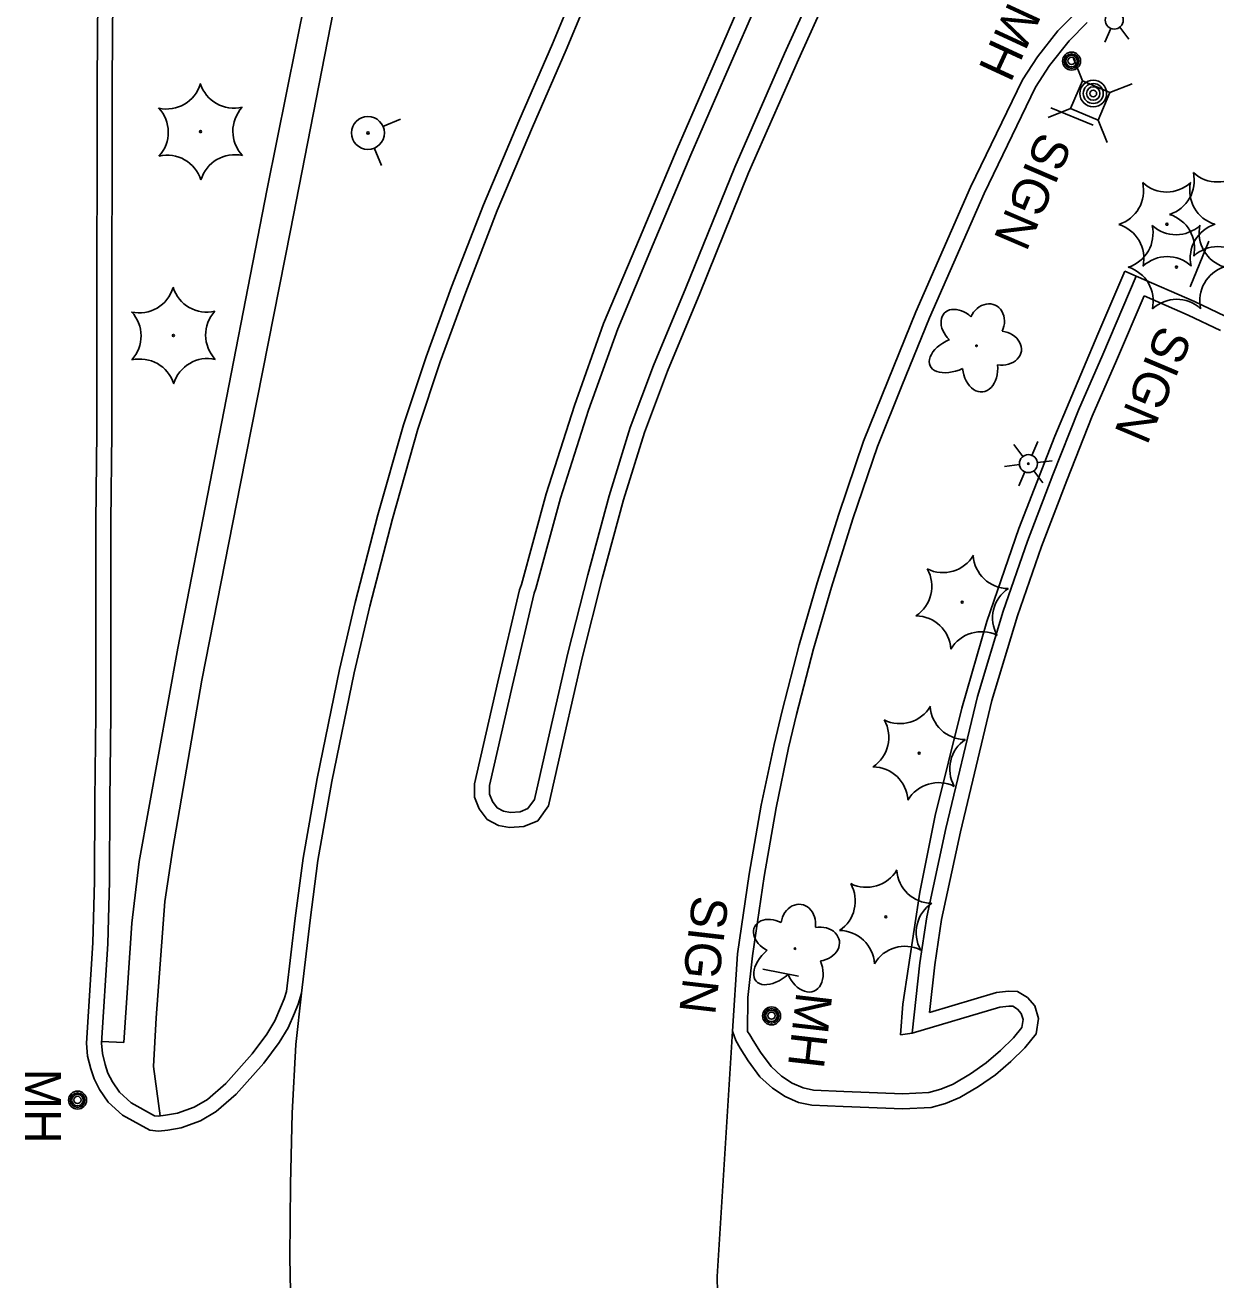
# Model space of a CAD drawing. Extents: x 589250 to 1188077, y 162953 to 363065.
# Drawn here: x 594648.4 to 594846.6, y 184845 to 185053.9 of the extents above; entities that cross this region are included whole.
import ezdxf

# ---------------------------------------------------------------- set-up
doc = ezdxf.new("R2010")
doc.units = 0
for name, color, linetype in [('E_DWY', 7, 'Continuous'), ('E_LAND_Vegetation', 7, 'Continuous'), ('E_LTG', 7, 'Continuous'), ('E_MISCPROP', 7, 'Continuous'), ('E_PATH_Sidewalk', 7, 'Continuous'), ('E_RDWY', 7, 'Continuous'), ('E_RDWY_C_and_G', 7, 'Continuous'), ('E_SGN', 7, 'Continuous'), ('E_SGN_Text', 7, 'Continuous'), ('E_UTL_AG_Bold', 7, 'Continuous'), ('E_UTL_MH', 7, 'Continuous'), ('E_UTL_MH_Text', 7, 'Continuous'), ('E_UTL_WHydrant', 7, 'Continuous')]:
    doc.layers.add(name, color=color, linetype=linetype)

msp = doc.modelspace()

# ---------------------------------------------------------------- linework, layer by layer
at = {"layer": 'E_DWY'}
for p, q in [((594660.38, 185044.49), (594660.5, 185059.79)), ((594662.88, 185044.48), (594663, 185059.77)), ((594660.36, 185029.98), (594660.38, 185044.49)), ((594662.86, 185029.97), (594662.88, 185044.48)), ((594660.3, 185014.34), (594660.36, 185029.98)), ((594662.8, 185014.34), (594662.86, 185029.97)), ((594660.34, 185003.13), (594660.3, 185014.34)), ((594662.84, 185003.13), (594662.8, 185014.34)), ((594827.78, 184999.03), (594833.35, 185012.1)), ((594833.35, 185012.1), (594843.06, 185007.84)), ((594830.07, 184998.04), (594834.66, 185008.8)), ((594834.66, 185008.8), (594842.02, 185005.56)), ((594843.06, 185007.84), (594848.18, 185005.41)), ((594842.02, 185005.56), (594847.42, 185003.01)), ((594660.3, 184986.09), (594660.34, 185003.13)), ((594662.8, 184986.07), (594662.84, 185003.13)), ((594823.74, 184989.76), (594827.78, 184999.03)), ((594826.05, 184988.8), (594830.07, 184998.04)), ((594819.49, 184978.98), (594823.74, 184989.76)), ((594821.82, 184978.08), (594826.05, 184988.8)), ((594660.18, 184971.18), (594660.3, 184986.09)), ((594662.68, 184971.17), (594662.8, 184986.07)), ((594815.27, 184967.95), (594819.49, 184978.98)), ((594817.62, 184967.09), (594821.82, 184978.08)), ((594660.14, 184955.81), (594660.18, 184971.18)), ((594662.64, 184955.8), (594662.68, 184971.17)), ((594811.19, 184956.3), (594815.27, 184967.95)), ((594813.57, 184955.52), (594817.62, 184967.09)), ((594660.14, 184939.15), (594660.14, 184955.81)), ((594662.64, 184939.14), (594662.64, 184955.8)), ((594806.91, 184942.12), (594811.19, 184956.3)), ((594809.32, 184941.47), (594813.57, 184955.52)), ((594801.66, 184920.14), (594806.91, 184942.12)), ((594804.09, 184919.59), (594809.32, 184941.47)), ((594659.99, 184924.85), (594660.14, 184939.15)), ((594662.49, 184924.83), (594662.64, 184939.14)), ((594659.93, 184911.35), (594659.99, 184924.85)), ((594662.43, 184911.31), (594662.49, 184924.83)), ((594798.5, 184905.46), (594801.66, 184920.14)), ((594800.96, 184905.02), (594804.09, 184919.59)), ((594659.65, 184901.09), (594659.93, 184911.35)), ((594662.14, 184900.97), (594662.43, 184911.31)), ((594797.35, 184897.77), (594798.5, 184905.46)), ((594799.83, 184897.45), (594800.96, 184905.02)), ((594658.6, 184884.4), (594659.65, 184901.09)), ((594661.11, 184884.43), (594662.14, 184900.97)), ((594796.07, 184886.07), (594797.35, 184897.77)), ((594798.96, 184889.53), (594799.83, 184897.45)), ((594691.49, 184891.77), (594690.91, 184890.36)), ((594691.91, 184893.02), (594691.49, 184891.77)), ((594694.4, 184892.73), (594693.83, 184890.89)), ((594810.11, 184892.83), (594798.96, 184889.53)), ((594812.11, 184893.09), (594810.11, 184892.83)), ((594813.62, 184892.99), (594812.11, 184893.09)), ((594815.25, 184891.99), (594813.62, 184892.99)), ((594816.47, 184890.6), (594815.25, 184891.99)), ((594690.91, 184890.36), (594689.93, 184888.12)), ((594693.83, 184890.89), (594693.21, 184889.38)), ((594810.63, 184890.38), (594796.07, 184886.07)), ((594812.18, 184890.58), (594810.63, 184890.38)), ((594812.83, 184890.54), (594812.18, 184890.58)), ((594813.62, 184890.06), (594812.83, 184890.54)), ((594814.22, 184889.36), (594813.62, 184890.06)), ((594817.07, 184888.54), (594816.47, 184890.6)), ((594689.93, 184888.12), (594688.61, 184885.89)), ((594693.21, 184889.38), (594692.15, 184886.97)), ((594814.52, 184888.35), (594814.22, 184889.36)), ((594814.33, 184887), (594814.52, 184888.35)), ((594816.71, 184885.96), (594817.07, 184888.54)), ((594688.61, 184885.89), (594686.21, 184882.64)), ((594692.15, 184886.97), (594690.69, 184884.51)), ((594766.15, 184886.39), (594766.7, 184884.88)), ((594768.65, 184886.37), (594769.05, 184885.8)), ((594769.05, 184885.8), (594769.58, 184884.85)), ((594812.95, 184885.32), (594814.33, 184887)), ((594814.8, 184883.63), (594816.71, 184885.96)), ((594658.79, 184882.27), (594658.6, 184884.4)), ((594661.26, 184882.69), (594661.11, 184884.43)), ((594690.69, 184884.51), (594688.15, 184881.06)), ((594766.7, 184884.88), (594767.43, 184883.57)), ((594767.43, 184883.57), (594768.76, 184881.47)), ((594769.58, 184884.85), (594770.83, 184882.89)), ((594810.77, 184883.19), (594812.95, 184885.32)), ((594812.47, 184881.35), (594814.8, 184883.63)), ((594659.32, 184880.13), (594658.79, 184882.27)), ((594661.73, 184880.83), (594661.26, 184882.69)), ((594686.21, 184882.64), (594681.78, 184877.71)), ((594768.76, 184881.47), (594770.72, 184878.83)), ((594770.83, 184882.89), (594772.6, 184880.5)), ((594808.38, 184881.11), (594810.77, 184883.19)), ((594809.93, 184879.14), (594812.47, 184881.35)), ((594659.87, 184878.47), (594659.32, 184880.13)), ((594662.18, 184879.43), (594661.73, 184880.83)), ((594662.93, 184877.96), (594662.18, 184879.43)), ((594688.15, 184881.06), (594683.54, 184875.92)), ((594772.6, 184880.5), (594774.33, 184878.89)), ((594802.9, 184877.61), (594805.79, 184879.29)), ((594805.79, 184879.29), (594808.38, 184881.11)), ((594807.13, 184877.18), (594809.93, 184879.14)), ((594660.77, 184876.68), (594659.87, 184878.47)), ((594664.09, 184876.26), (594662.93, 184877.96)), ((594681.78, 184877.71), (594678.72, 184875.05)), ((594770.72, 184878.83), (594772.79, 184876.9)), ((594774.33, 184878.89), (594776.11, 184877.74)), ((594776.11, 184877.74), (594777.91, 184876.96)), ((594800.81, 184876.76), (594802.9, 184877.61)), ((594804.01, 184875.37), (594807.13, 184877.18)), ((594662.2, 184874.61), (594660.77, 184876.68)), ((594666.06, 184874.47), (594664.09, 184876.26)), ((594678.72, 184875.05), (594676.51, 184873.75)), ((594683.54, 184875.92), (594680.19, 184873.01)), ((594772.79, 184876.9), (594774.93, 184875.53)), ((594774.93, 184875.53), (594777.15, 184874.56)), ((594777.91, 184876.96), (594779.65, 184876.59)), ((594779.65, 184876.59), (594784.67, 184876.37)), ((594784.67, 184876.37), (594794.48, 184875.98)), ((594794.48, 184875.98), (594798.82, 184876.19)), ((594798.82, 184876.19), (594800.81, 184876.76)), ((594801.63, 184874.39), (594804.01, 184875.37)), ((594664.6, 184872.42), (594662.2, 184874.61)), ((594669.91, 184872.34), (594666.06, 184874.47)), ((594676.51, 184873.75), (594673.74, 184872.75)), ((594680.19, 184873.01), (594677.57, 184871.47)), ((594777.15, 184874.56), (594779.34, 184874.1)), ((594779.34, 184874.1), (594784.56, 184873.87)), ((594784.56, 184873.87), (594794.49, 184873.47)), ((594794.49, 184873.47), (594799.23, 184873.7)), ((594799.23, 184873.7), (594801.63, 184874.39)), ((594669.14, 184869.91), (594664.6, 184872.42)), ((594670.56, 184872.27), (594669.91, 184872.34)), ((594671.77, 184872.41), (594670.56, 184872.27)), ((594673.74, 184872.75), (594671.77, 184872.41)), ((594677.57, 184871.47), (594674.38, 184870.32)), ((594670.57, 184869.75), (594669.14, 184869.91)), ((594672.13, 184869.94), (594670.57, 184869.75)), ((594674.38, 184870.32), (594672.13, 184869.94))]:
    msp.add_line(p, q, dxfattribs=at)
at = {"layer": 'E_LAND_Vegetation'}
for centre, radius in [((594677.6, 185036.13), 0.167), ((594838.48, 185020.71), 0.167), ((594840.05, 185013.6), 0.167), ((594673.06, 185002.2), 0.167), ((594806.77, 185000.49), 0.128), ((594804.39, 184957.81), 0.167), ((594797.24, 184932.68), 0.167), ((594791.66, 184905.44), 0.167), ((594776.54, 184900.15), 0.128)]:
    msp.add_circle(centre, radius, dxfattribs=at)
for centre, radius, start, end in [((594671.91, 185045.79), 5.9, 257.5113, 343.2763), ((594683.17, 185045.93), 5.9, 197.516, 283.2809), ((594666.32, 185036.05), 5.9, 317.516, 43.2809), ((594688.87, 185036.2), 5.9, 137.516, 223.2809), ((594672.03, 185026.32), 5.9, 17.516, 103.2809), ((594683.31, 185026.39), 5.91, 77.5558, 163.2319), ((594828.69, 185026.31), 5.9, 287.3277, 13.0926), ((594838.44, 185031.98), 5.9, 227.3277, 313.0926), ((594837.13, 185027.98), 5.9, 287.3277, 13.0926), ((594848.16, 185026.36), 5.9, 167.3231, 253.088), ((594846.88, 185033.65), 5.9, 227.3277, 313.0926), ((594837.17, 185016.7), 5.91, 347.3675, 73.0436), ((594828.73, 185015.03), 5.91, 347.3675, 73.0436), ((594830.26, 185019.2), 5.9, 287.3277, 13.0926), ((594840, 185024.87), 5.9, 227.3277, 313.0926), ((594848.26, 185015.1), 5.9, 107.3277, 193.0926), ((594849.73, 185019.26), 5.9, 167.3231, 253.088), ((594846.96, 185011.1), 5.9, 47.3277, 133.0926), ((594838.52, 185009.43), 5.9, 47.3277, 133.0926), ((594830.29, 185007.92), 5.91, 347.3675, 73.0436), ((594849.83, 185008), 5.9, 107.3277, 193.0926), ((594667.37, 185011.86), 5.9, 257.5113, 343.2763), ((594678.63, 185012), 5.9, 197.516, 283.2809), ((594840.09, 185002.32), 5.9, 47.3277, 133.0926), ((594661.79, 185002.12), 5.9, 317.516, 43.2809), ((594684.34, 185002.27), 5.9, 137.516, 223.2809), ((594667.49, 184992.39), 5.9, 17.516, 103.2809), ((594678.77, 184992.46), 5.91, 77.5558, 163.2319), ((594801.19, 184968.63), 5.9, 243.615, 329.3799), ((594812.1, 184965.96), 5.9, 183.6103, 269.3752), ((594793.43, 184960.45), 5.9, 303.615, 29.3799), ((594815.35, 184955.18), 5.9, 123.615, 209.3799), ((594796.62, 184949.63), 5.91, 3.6547, 89.3308), ((594807.59, 184947), 5.9, 63.615, 149.3799), ((594794.04, 184943.49), 5.9, 243.615, 329.3799), ((594804.95, 184940.83), 5.9, 183.6103, 269.3752), ((594786.28, 184935.31), 5.9, 303.615, 29.3799), ((594808.21, 184930.05), 5.9, 123.615, 209.3799), ((594789.47, 184924.5), 5.91, 3.6547, 89.3308), ((594800.44, 184921.87), 5.9, 63.615, 149.3799), ((594788.45, 184916.25), 5.9, 243.615, 329.3799), ((594799.37, 184913.59), 5.9, 183.6103, 269.3752), ((594780.69, 184908.07), 5.9, 303.615, 29.3799), ((594802.62, 184902.81), 5.9, 123.615, 209.3799), ((594783.89, 184897.26), 5.91, 3.6547, 89.3308), ((594794.86, 184894.63), 5.9, 63.615, 149.3799)]:
    msp.add_arc(centre, radius, start, end, dxfattribs=at)
for centre, major_axis, ratio in [((594804.04, 185003.42), (2.63, -2.5), 0.716896), ((594808.44, 185004.11), (-1.44, -3.14), 0.832022), ((594810.66, 185000.11), (-3.58, 0.5), 0.782863), ((594803.36, 184999.12), (4.33, 1.96), 0.560249), ((594807.36, 184997.01), (-0.43, 4.2), 0.691916), ((594777.1, 184904.09), (-0.48, -3.42), 0.832022), ((594773.08, 184902.17), (3.23, -1.64), 0.716896), ((594780.37, 184900.89), (-3.57, -0.54), 0.782863), ((594773.66, 184897.85), (3.59, 3.12), 0.560249), ((594778.1, 184896.98), (-1.61, 3.9), 0.691916)]:
    msp.add_ellipse(centre, major_axis=major_axis, ratio=ratio, start_param=1.570796, end_param=4.712389, dxfattribs=at)
at = {"layer": 'E_LTG'}
for p, q in [((594829.12, 185053.32), (594828.14, 185051.03)), ((594830.61, 185053.5), (594832.11, 185051.5)), ((594813.01, 184984.08), (594814.51, 184982.07)), ((594816.99, 184984.55), (594816, 184982.25)), ((594811.44, 184980.4), (594813.92, 184980.7)), ((594814.82, 184979.49), (594813.83, 184977.2)), ((594816.31, 184979.67), (594817.8, 184977.67)), ((594816.9, 184981.05), (594819.38, 184981.34))]:
    msp.add_line(p, q, dxfattribs=at)
for centre, radius in [((594829.71, 185054.7), 1.5), ((594815.41, 184980.87), 1.5), ((594815.41, 184980.87), 0.125)]:
    msp.add_circle(centre, radius, dxfattribs=at)
at = {"layer": 'E_MISCPROP'}
for radius in [2.23, 1.67, 1.12, 0.558]:
    msp.add_circle((594826.21, 185042.48), radius, dxfattribs=at)
at = {"layer": 'E_PATH_Sidewalk'}
for p, q in [((594688.7, 185026.6), (594695.59, 185060.99)), ((594700.45, 185060.03), (594692.54, 185019.7)), ((594679.5, 184979.56), (594688.7, 185026.6)), ((594692.54, 185019.7), (594684.24, 184977.54)), ((594831.44, 185012.9), (594826.97, 185002.4)), ((594833.35, 185012.1), (594831.44, 185012.9)), ((594826.97, 185002.4), (594819.83, 184985.44)), ((594819.83, 184985.44), (594813.81, 184970.09)), ((594673.83, 184950.16), (594679.5, 184979.56)), ((594684.24, 184977.54), (594677.79, 184944.81)), ((594813.81, 184970.09), (594808.5, 184954.6)), ((594808.5, 184954.6), (594804.34, 184940.19)), ((594667.38, 184914.64), (594673.83, 184950.16)), ((594677.79, 184944.81), (594672.95, 184916.81)), ((594804.34, 184940.19), (594799.88, 184922.3)), ((594799.88, 184922.3), (594797.35, 184909.55)), ((594672.95, 184916.81), (594671.64, 184907.99)), ((594666.15, 184904.4), (594667.38, 184914.64)), ((594797.35, 184909.55), (594794.52, 184890.89)), ((594671.64, 184907.99), (594670.19, 184888.64)), ((594664.84, 184884.54), (594666.15, 184904.4)), ((594794.52, 184890.89), (594794.1, 184885.8)), ((594670.19, 184888.64), (594669.75, 184880.54)), ((594794.1, 184885.8), (594796.07, 184886.07)), ((594661.12, 184884.66), (594664.84, 184884.54)), ((594669.75, 184880.54), (594670.89, 184872.31))]:
    msp.add_line(p, q, dxfattribs=at)
at = {"layer": 'E_RDWY'}
for p, q in [((594693.46, 184884.17), (594694.4, 184892.73)), ((594763.57, 184845.57), (594766.15, 184886.39)), ((594692.84, 184872.75), (594693.46, 184884.17)), ((594692.56, 184860.96), (594692.84, 184872.75)), ((594692.46, 184848.73), (594692.56, 184860.96)), ((594692.76, 184834.56), (594692.46, 184848.73)), ((594763.97, 184831.86), (594763.57, 184845.57))]:
    msp.add_line(p, q, dxfattribs=at)
at = {"layer": 'E_RDWY_C_and_G'}
for p, q in [((594762.91, 185047.01), (594768.45, 185059.75)), ((594765.21, 185046.01), (594770.73, 185058.72)), ((594779.8, 185060.14), (594774.82, 185049.15)), ((594782.11, 185059.19), (594777.11, 185048.13)), ((594736.16, 185050.73), (594738.96, 185057.39)), ((594738.46, 185049.75), (594741.3, 185056.5)), ((594823.46, 185056.1), (594820.3, 185052.89)), ((594820.3, 185052.89), (594816.9, 185048.57)), ((594825.18, 185054.28), (594822.18, 185051.23)), ((594730.56, 185037.87), (594736.16, 185050.73)), ((594822.18, 185051.23), (594818.94, 185047.12)), ((594732.86, 185036.88), (594738.46, 185049.75)), ((594774.82, 185049.15), (594766.52, 185030.22)), ((594816.9, 185048.57), (594814.43, 185044.73)), ((594756.93, 185033.27), (594762.91, 185047.01)), ((594777.11, 185048.13), (594768.83, 185029.25)), ((594818.94, 185047.12), (594816.62, 185043.51)), ((594759.23, 185032.28), (594765.21, 185046.01)), ((594814.43, 185044.73), (594805.8, 185026.87)), ((594816.62, 185043.51), (594808.07, 185025.82)), ((594724.67, 185023.96), (594730.56, 185037.87)), ((594726.98, 185023.02), (594732.86, 185036.88)), ((594750.65, 185018.35), (594756.93, 185033.27)), ((594752.96, 185017.38), (594759.23, 185032.28)), ((594766.52, 185030.22), (594758.4, 185010.13)), ((594768.83, 185029.25), (594760.71, 185009.18)), ((594805.8, 185026.87), (594796.66, 185006.12)), ((594808.07, 185025.82), (594798.96, 185005.15)), ((594719.39, 185010.29), (594724.67, 185023.96)), ((594721.73, 185009.41), (594726.98, 185023.02)), ((594744.7, 185004.19), (594750.65, 185018.35)), ((594747.04, 185003.29), (594752.96, 185017.38)), ((594715.13, 184998.63), (594719.39, 185010.29)), ((594717.49, 184997.8), (594721.73, 185009.41)), ((594758.4, 185010.13), (594752.98, 184997.18)), ((594760.71, 185009.18), (594755.31, 184996.27)), ((594796.66, 185006.12), (594792.04, 184994.76)), ((594798.96, 185005.15), (594794.36, 184993.82)), ((594739.83, 184990.55), (594744.7, 185004.19)), ((594742.2, 184989.75), (594747.04, 185003.29)), ((594711.38, 184987.34), (594715.13, 184998.63)), ((594713.77, 184986.61), (594717.49, 184997.8)), ((594752.98, 184997.18), (594749.14, 184986.86)), ((594755.31, 184996.27), (594751.51, 184986.05)), ((594792.04, 184994.76), (594787.96, 184984.6)), ((594794.36, 184993.82), (594790.31, 184983.73)), ((594735.13, 184975.84), (594739.83, 184990.55)), ((594737.53, 184975.13), (594742.2, 184989.75)), ((594707.13, 184972.36), (594711.38, 184987.34)), ((594709.54, 184971.71), (594713.77, 184986.61)), ((594749.14, 184986.86), (594745.6, 184975.52)), ((594751.51, 184986.05), (594748, 184974.82)), ((594787.96, 184984.6), (594783.83, 184972.48)), ((594790.31, 184983.73), (594786.2, 184971.71)), ((594731, 184960.73), (594735.13, 184975.84)), ((594745.6, 184975.52), (594742.05, 184962.39)), ((594733.41, 184960.08), (594737.53, 184975.13)), ((594748, 184974.82), (594744.47, 184961.76)), ((594703.34, 184957.75), (594707.13, 184972.36)), ((594705.77, 184957.15), (594709.54, 184971.71)), ((594783.83, 184972.48), (594780.24, 184961.04)), ((594786.2, 184971.71), (594782.64, 184960.32)), ((594730.68, 184959.86), (594731, 184960.73)), ((594742.05, 184962.39), (594738.74, 184949.34)), ((594744.47, 184961.76), (594741.17, 184948.76)), ((594780.24, 184961.04), (594777.24, 184950.69)), ((594727.08, 184944.57), (594730.68, 184959.86)), ((594729.52, 184944.01), (594733.11, 184959.29)), ((594733.11, 184959.29), (594733.41, 184960.08)), ((594782.64, 184960.32), (594779.65, 184950.03)), ((594700.71, 184946.61), (594703.34, 184957.75)), ((594703.15, 184946.07), (594705.77, 184957.15)), ((594777.24, 184950.69), (594774.41, 184939.72)), ((594738.74, 184949.34), (594735.74, 184936.25)), ((594741.17, 184948.76), (594738.18, 184935.69)), ((594779.65, 184950.03), (594776.83, 184939.11)), ((594697.02, 184928.44), (594700.71, 184946.61)), ((594699.47, 184927.97), (594703.15, 184946.07)), ((594723.21, 184927.56), (594727.08, 184944.57)), ((594725.71, 184927.27), (594729.52, 184944.01)), ((594774.41, 184939.72), (594773.06, 184934.12)), ((594776.83, 184939.11), (594775.5, 184933.57)), ((594735.74, 184936.25), (594733.16, 184924.98)), ((594738.18, 184935.69), (594735.49, 184923.94)), ((594773.06, 184934.12), (594770.94, 184924.05)), ((594775.5, 184933.57), (594773.4, 184923.57)), ((594694.67, 184915.2), (594697.02, 184928.44)), ((594697.14, 184914.82), (594699.47, 184927.97)), ((594723.2, 184925.36), (594723.21, 184927.56)), ((594725.7, 184925.84), (594725.71, 184927.27)), ((594723.98, 184923.43), (594723.2, 184925.36)), ((594726.18, 184924.65), (594725.7, 184925.84)), ((594725.29, 184921.64), (594723.98, 184923.43)), ((594726.97, 184923.57), (594726.18, 184924.65)), ((594728.02, 184923.02), (594726.97, 184923.57)), ((594729.19, 184922.8), (594728.02, 184923.02)), ((594732.09, 184923.46), (594730.82, 184922.92)), ((594733.16, 184924.98), (594732.09, 184923.46)), ((594735.49, 184923.94), (594733.72, 184921.43)), ((594770.94, 184924.05), (594768.94, 184912.55)), ((594773.4, 184923.57), (594771.41, 184912.15)), ((594727.18, 184920.63), (594725.29, 184921.64)), ((594730.82, 184922.92), (594729.19, 184922.8)), ((594733.72, 184921.43), (594731.42, 184920.46)), ((594729.05, 184920.28), (594727.18, 184920.63)), ((594731.42, 184920.46), (594729.05, 184920.28)), ((594693.34, 184905.19), (594694.67, 184915.2)), ((594695.82, 184904.88), (594697.14, 184914.82)), ((594768.94, 184912.55), (594767, 184899.26)), ((594771.41, 184912.15), (594769.48, 184898.94)), ((594691.91, 184893.02), (594693.34, 184905.19)), ((594694.4, 184892.73), (594695.82, 184904.88)), ((594767, 184899.26), (594766.15, 184886.39)), ((594769.48, 184898.94), (594768.71, 184892)), ((594768.71, 184892), (594768.65, 184886.37))]:
    msp.add_line(p, q, dxfattribs=at)
at = {"layer": 'E_SGN'}
for p, q in [((594819.14, 185040.12), (594826.22, 185037.23)), ((594845.46, 185017.88), (594842.32, 185010.29)), ((594771.2, 184896.75), (594777.12, 184895.55))]:
    msp.add_line(p, q, dxfattribs=at)
at = {"layer": 'E_UTL_AG_Bold'}
for p, q in [((594824.4, 185044.59), (594822.92, 185048.31)), ((594824.4, 185044.59), (594822.43, 185040)), ((594828.99, 185042.62), (594824.4, 185044.59)), ((594828.99, 185042.62), (594832.71, 185044.1)), ((594827.02, 185038.02), (594828.99, 185042.62)), ((594822.43, 185040), (594818.71, 185038.51)), ((594822.43, 185040), (594827.02, 185038.02)), ((594827.02, 185038.02), (594828.51, 185034.31))]:
    msp.add_line(p, q, dxfattribs=at)
at = {"layer": 'E_UTL_MH'}
for centre, radius in [((594822.6, 185047.87), 1.5), ((594822.6, 185047.87), 1.22), ((594822.59, 185047.88), 0.968), ((594822.6, 185047.91), 0.605), ((594772.65, 184888.95), 1.5), ((594772.64, 184888.95), 1.22), ((594772.63, 184888.96), 0.968), ((594772.64, 184888.99), 0.605), ((594657.12, 184874.93), 1.5), ((594657.11, 184874.93), 1.22), ((594657.1, 184874.94), 0.968), ((594657.09, 184874.96), 0.605)]:
    msp.add_circle(centre, radius, dxfattribs=at)
at = {"layer": 'E_UTL_WHydrant'}
for p, q in [((594707.96, 185036.97), (594710.88, 185038.2)), ((594706.51, 185033.41), (594707.74, 185030.49))]:
    msp.add_line(p, q, dxfattribs=at)
for radius in [2.74, 0.21]:
    msp.add_circle((594705.46, 185035.91), radius, dxfattribs=at)

# ---------------------------------------------------------------- texts
at = {"layer": 'E_SGN_Text'}
for rotation, p in [(246.7675, (594817.28, 185036.38)), (247.1164, (594837.25, 185004.19)), (263.4036, (594759.53, 184909.14))]:
    msp.add_text('SIGN', height=6, rotation=rotation, dxfattribs=at).set_placement(p)
at = {"layer": 'E_UTL_MH_Text'}
for rotation, p in [(245.2308, (594812.21, 185057.99)), (263.4036, (594776.81, 184893.07)), (270.0105, (594648.38, 184880.15))]:
    msp.add_text('MH', height=6, rotation=rotation, dxfattribs=at).set_placement(p)

doc.saveas('drawing.dxf')
